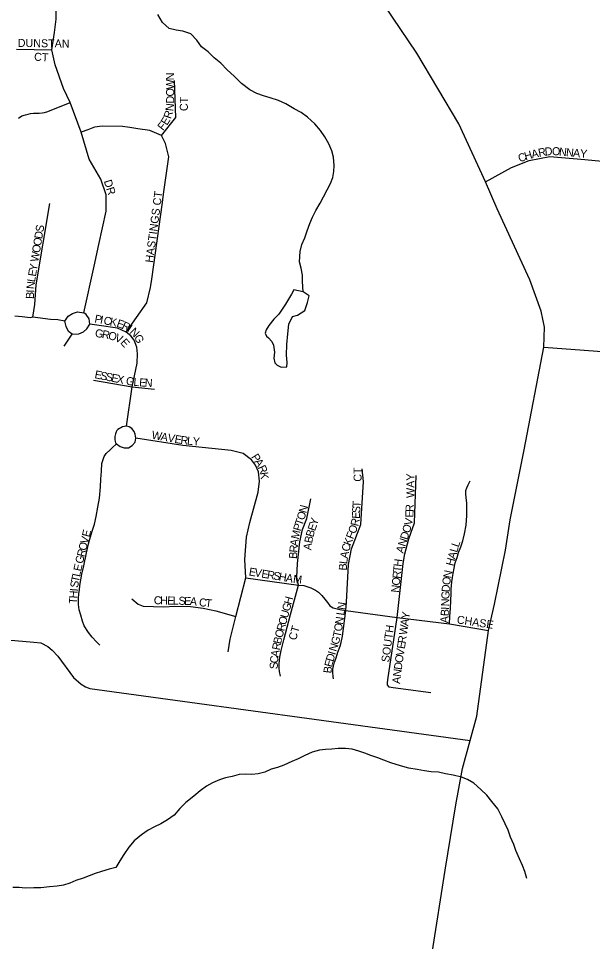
# Model space of a CAD drawing. Extents: x 0 to 1064, y 0 to 440.
# Drawn here: x 251.14 to 262, y 124.05 to 141.52 of the extents above; entities that cross this region are included whole.
import ezdxf

# ---------------------------------------------------------------- set-up
doc = ezdxf.new("R2010")
doc.units = 0
for name, color, linetype in [('GM_X_County_Road', 7, 'Continuous'), ('GM_X_Minor_Lake', 7, 'Continuous'), ('GM_X_Minor_River', 7, 'Continuous'), ('GM_X_Township_Road', 7, 'Continuous'), ('GM_X_Township_Subdivision', 7, 'Continuous'), ('GM_X_Township_Subdivision_Text', 7, 'Continuous')]:
    doc.layers.add(name, color=color, linetype=linetype)

msp = doc.modelspace()

# ---------------------------------------------------------------- linework, layer by layer
at = {"layer": 'GM_X_County_Road'}
msp.add_lwpolyline([(258.968, 123.835), (259.216, 125.403), (259.415, 126.639), (259.544, 127.323), (259.686, 127.851), (259.812, 128.315), (260.034, 129.932), (260.145, 130.43), (260.357, 131.452), (260.446, 132.027), (260.708, 133.353), (261.079, 135.296), (261.092, 135.673), (261.031, 135.977), (260.817, 136.57), (260.198, 137.912), (259.974, 138.427), (259.474, 139.522), (258.678, 140.86), (257.761, 142.225)], dxfattribs=at)
at = {"layer": 'GM_X_Minor_Lake'}
for points in [[(255.826, 135.624), (255.812, 135.563), (255.835, 135.502), (255.87, 135.471), (255.935, 135.402), (255.97, 135.335), (255.985, 135.201), (255.976, 135.086), (255.992, 135), (256.04, 134.956), (256.112, 134.918), (256.221, 134.922), (256.223, 135.007), (256.215, 135.146), (256.22, 135.347), (256.237, 135.547), (256.26, 135.728), (256.325, 135.873), (256.423, 135.901), (256.559, 135.988), (256.611, 136.139), (256.645, 136.266), (256.531, 136.341)], [(256.35, 136.382), (256.305, 136.298), (256.197, 136.107), (256.071, 135.922), (255.971, 135.827), (255.882, 135.708), (255.826, 135.624)], [(256.531, 136.341), (256.35, 136.382)]]:
    msp.add_lwpolyline(points, dxfattribs=at)
at = {"layer": 'GM_X_Minor_River'}
for points in [[(256.531, 136.341), (256.518, 136.54), (256.514, 136.661), (256.492, 136.789), (256.458, 136.911), (256.473, 137.105), (256.506, 137.238), (256.563, 137.365), (256.607, 137.498), (256.652, 137.637), (256.703, 137.758), (256.766, 137.884), (256.847, 138.023), (256.916, 138.143), (256.985, 138.27), (257.048, 138.39), (257.092, 138.505), (257.107, 138.62), (257.115, 138.736), (257.105, 138.888), (257.07, 139.01), (257.012, 139.144), (256.941, 139.273), (256.858, 139.396), (256.751, 139.519), (256.613, 139.649), (256.493, 139.736), (256.36, 139.805), (256.198, 139.898), (256.065, 139.961), (255.902, 140.012), (255.781, 140.051), (255.654, 140.095), (255.521, 140.164), (255.365, 140.288), (255.222, 140.424), (255.09, 140.542), (254.971, 140.671), (254.845, 140.77), (254.731, 140.881), (254.605, 140.981), (254.516, 141.104), (254.402, 141.227), (254.251, 141.278), (254.124, 141.292), (253.997, 141.324), (253.871, 141.442), (253.782, 141.589)], [(260.761, 125.244), (260.721, 125.373), (260.674, 125.489), (260.622, 125.617), (260.551, 125.77), (260.511, 125.886), (260.452, 126.027), (260.406, 126.155), (260.347, 126.278), (260.288, 126.406), (260.212, 126.559), (260.099, 126.701), (260.003, 126.818), (259.89, 126.929), (259.758, 127.047), (259.637, 127.115), (259.523, 127.16), (259.365, 127.199), (259.22, 127.225), (259.086, 127.252), (258.947, 127.26), (258.826, 127.28), (258.686, 127.307), (258.529, 127.333), (258.371, 127.372), (258.184, 127.43), (258.057, 127.481), (257.942, 127.525), (257.809, 127.57), (257.694, 127.614), (257.579, 127.652), (257.458, 127.691), (257.331, 127.699), (257.191, 127.701), (257.069, 127.691), (256.954, 127.68), (256.838, 127.67), (256.698, 127.63), (256.557, 127.571), (256.434, 127.506), (256.312, 127.454), (256.165, 127.389), (256.042, 127.342), (255.926, 127.308), (255.804, 127.255), (255.675, 127.221), (255.56, 127.21), (255.438, 127.218), (255.317, 127.208), (255.188, 127.174), (255.06, 127.145), (254.944, 127.111), (254.815, 127.052), (254.699, 126.987), (254.582, 126.904), (254.459, 126.802), (254.311, 126.683), (254.193, 126.564), (254.088, 126.438), (253.965, 126.355), (253.836, 126.278), (253.719, 126.219), (253.597, 126.154), (253.474, 126.071), (253.332, 125.958), (253.233, 125.832), (253.139, 125.699), (253.064, 125.579), (252.983, 125.453), (252.861, 125.418), (252.714, 125.372), (252.598, 125.337), (252.482, 125.291), (252.366, 125.25), (252.231, 125.203), (252.115, 125.157), (251.993, 125.116), (251.877, 125.1), (251.731, 125.084), (251.566, 125.068), (251.432, 125.064), (251.274, 125.061), (251.159, 125.069), (251.037, 125.07)]]:
    msp.add_lwpolyline(points, dxfattribs=at)
at = {"layer": 'GM_X_Township_Road'}
for points in [[(261.079, 135.296), (270.742, 134.58), (271.031, 134.599), (271.646, 134.898), (271.995, 135.06), (272.301, 135.306), (272.737, 135.866), (272.936, 136.113), (273.772, 136.493), (274.047, 136.587), (276.372, 136.151)], [(242.925, 130.481), (243.125, 130.462), (248.115, 130.001), (251.434, 129.715), (251.565, 129.699), (251.702, 129.629), (251.784, 129.564), (251.888, 129.447), (252.186, 129.043), (252.328, 128.922), (252.414, 128.87), (252.491, 128.838), (259.686, 127.851)]]:
    msp.add_lwpolyline(points, dxfattribs=at)
at = {"layer": 'GM_X_Township_Subdivision'}
for points in [[(252.008, 135.317), (252.157, 135.543), (252.287, 135.546), (252.375, 135.586), (252.436, 135.643), (252.496, 135.731), (252.481, 135.831), (252.426, 135.911), (252.378, 135.946), (252.575, 136.826), (252.662, 137.238), (252.803, 137.869), (252.803, 138.179), (252.701, 138.475), (252.481, 138.855), (252.329, 139.365), (252.119, 139.924), (251.995, 140.188), (251.838, 140.639), (251.773, 140.925), (251.828, 141.25), (251.856, 141.502), (251.85, 141.923)], [(251.11, 140.936), (251.773, 140.925)], [(253.851, 139.3), (254.118, 139.644), (254.098, 140.343)], [(251.142, 139.63), (251.209, 139.673), (251.28, 139.694), (251.328, 139.707), (251.375, 139.717), (251.429, 139.724), (251.477, 139.724), (251.534, 139.724), (251.592, 139.731), (251.636, 139.738), (251.697, 139.758), (252.119, 139.924)], [(253.249, 139.451), (253.112, 139.471), (252.725, 139.479), (252.58, 139.46), (252.458, 139.411), (252.329, 139.365)], [(253.404, 139.429), (253.249, 139.451)], [(253.888, 138.193), (253.986, 138.899), (253.924, 139.149), (253.851, 139.3), (253.628, 139.397), (253.404, 139.429)], [(259.974, 138.427), (260.468, 138.696), (260.804, 138.831), (261.196, 138.903), (261.858, 138.847), (262.979, 138.741), (263.921, 138.539), (264.975, 138.292), (265.648, 138.068), (266.029, 137.888), (266.343, 137.933), (266.904, 138.135), (267.464, 139.139), (267.812, 139.475)], [(253.866, 138.032), (253.888, 138.193)], [(251.417, 135.864), (251.454, 136.106), (251.482, 136.473), (251.736, 138.012)], [(253.665, 136.584), (253.866, 138.032)], [(253.179, 135.58), (253.569, 136.132), (253.639, 136.423)], [(253.639, 136.423), (253.648, 136.462), (253.665, 136.584)], [(252.157, 135.543), (252.091, 135.592), (252.048, 135.686), (252.021, 135.789), (252.084, 135.882), (252.168, 135.93), (252.26, 135.962), (252.378, 135.946)], [(252.021, 135.789), (251.886, 135.816), (251.75, 135.82), (251.417, 135.864), (251.368, 135.854), (251.217, 135.867), (251.075, 135.885)], [(253.187, 133.804), (253.296, 134.543), (253.387, 134.995), (253.396, 135.168), (253.381, 135.298), (253.334, 135.426), (253.272, 135.513), (253.179, 135.58), (253.015, 135.656), (252.672, 135.707), (252.496, 135.731)], [(252.563, 134.671), (253.296, 134.543), (253.72, 134.503)], [(255.113, 129.533), (255.146, 129.771), (255.258, 130.201), (255.447, 130.93), (255.426, 131.277), (255.457, 131.7), (255.522, 131.979), (255.677, 132.55), (255.705, 132.758), (255.685, 132.934), (255.626, 133.061), (255.554, 133.167), (255.396, 133.281), (255.166, 133.339), (254.253, 133.435), (253.363, 133.572), (253.35, 133.65), (253.33, 133.697), (253.29, 133.755), (253.239, 133.788), (253.187, 133.804), (253.147, 133.797), (253.109, 133.788), (253.079, 133.769), (253.053, 133.756), (253.021, 133.737), (253.003, 133.716), (252.992, 133.693), (252.984, 133.673), (252.981, 133.655), (252.975, 133.63), (252.97, 133.605), (252.969, 133.577), (252.97, 133.546), (252.973, 133.514), (252.981, 133.486), (253.001, 133.468), (253.065, 133.417), (253.142, 133.394), (253.225, 133.392), (253.297, 133.436), (253.35, 133.499), (253.363, 133.572)], [(252.685, 129.656), (252.619, 129.722), (252.537, 129.807), (252.468, 129.9), (252.39, 130.024), (252.355, 130.114), (252.324, 130.226), (252.293, 130.327), (252.278, 130.424), (252.281, 130.533), (252.289, 130.633), (252.297, 130.707), (252.305, 130.789), (252.34, 131.002), (252.378, 131.161), (252.433, 131.405), (252.472, 131.576), (252.499, 131.685), (252.545, 131.832), (252.58, 131.948), (252.615, 132.092), (252.646, 132.27), (252.677, 132.437), (252.697, 132.65), (252.704, 132.798), (252.712, 132.949), (252.724, 133.092), (252.762, 133.224), (252.801, 133.283), (252.879, 133.356), (252.919, 133.388), (253.001, 133.468)], [(257.336, 130.314), (257.345, 130.473), (257.385, 131.186), (257.441, 131.479), (257.621, 131.943), (257.668, 132.751), (257.645, 132.994)], [(258.307, 130.179), (258.422, 131.205), (258.45, 131.383), (258.529, 131.668), (258.635, 131.974), (258.664, 132.87)], [(259.296, 130.062), (259.304, 130.197), (259.317, 130.357), (259.322, 130.501), (259.326, 130.635), (259.326, 130.722), (259.335, 130.783), (259.339, 130.857), (259.352, 130.935), (259.365, 131.013), (259.382, 131.113), (259.404, 131.217), (259.439, 131.317), (259.465, 131.408), (259.508, 131.517), (259.547, 131.634), (259.582, 131.765), (259.613, 131.93), (259.626, 132.108), (259.621, 132.238), (259.621, 132.351), (259.613, 132.442), (259.604, 132.529), (259.608, 132.581), (259.621, 132.633), (259.647, 132.69), (259.686, 132.768)], [(256.44, 130.794), (256.406, 130.947), (256.419, 131.2), (256.468, 131.611), (256.516, 131.847), (256.6, 132.051), (256.676, 132.424)], [(255.447, 130.93), (256.44, 130.794), (256.542, 130.787), (256.672, 130.74), (256.759, 130.7), (256.816, 130.657), (256.881, 130.596), (256.939, 130.527), (256.989, 130.466), (257.033, 130.401), (257.098, 130.366), (257.219, 130.331), (257.336, 130.314), (258.307, 130.179), (259.296, 130.062), (260.034, 129.932)], [(256.099, 129.072), (256.082, 129.159), (256.077, 129.219), (256.073, 129.306), (256.09, 129.428), (256.112, 129.558), (256.16, 129.758), (256.29, 130.24), (256.44, 130.794)], [(253.291, 130.534), (253.408, 130.431), (253.505, 130.398), (253.891, 130.384), (254.102, 130.396), (254.395, 130.391), (254.64, 130.358), (254.877, 130.305), (255.258, 130.201)], [(257.102, 129.022), (257.094, 129.067), (257.089, 129.141), (257.089, 129.206), (257.102, 129.259), (257.124, 129.337), (257.15, 129.419), (257.185, 129.523), (257.228, 129.636), (257.246, 129.71), (257.272, 129.827), (257.336, 130.314)], [(258.94, 128.754), (258.23, 128.85), (258.155, 128.862), (258.14, 128.882), (258.125, 128.908), (258.125, 128.946), (258.131, 129.002), (258.307, 130.179)]]:
    msp.add_lwpolyline(points, dxfattribs=at)

# ---------------------------------------------------------------- texts
at = {"layer": 'GM_X_Township_Subdivision_Text'}
for s, height, rotation, p in [('DUNSTAN', 0.1515, 359.1325, (251.13, 140.978)), ('CT', 0.1515, 356.8215, (251.437, 140.718)), ('N', 0.152, 90, (254.088, 140.345)), ('W', 0.152, 90, (254.088, 140.172)), ('O', 0.152, 90, (254.088, 140.039)), ('D', 0.152, 90, (254.088, 139.906)), ('CT', 0.1515, 90, (254.348, 139.763)), ('R', 0.152, 71.1508, (254.025, 139.606)), ('N', 0.152, 83.7169, (254.072, 139.755)), ('F', 0.152, 52.3015, (253.879, 139.383)), ('E', 0.152, 58.5846, (253.954, 139.482)), ('A', 0.152, 11.82, (260.86, 138.869)), ('R', 0.152, 11.3909, (260.99, 138.896)), ('D', 0.152, 6.0651, (261.104, 138.919)), ('O', 0.152, 356.0405, (261.23, 138.933)), ('N', 0.152, 354.9877, (261.362, 138.924)), ('N', 0.152, 355.0041, (261.495, 138.912)), ('A', 0.152, 354.9877, (261.627, 138.901)), ('Y', 0.152, 355.0041, (261.76, 138.889)), ('C', 0.152, 20.7777, (260.626, 138.79)), ('H', 0.152, 16.6448, (260.735, 138.831)), ('DR', 0.1515, 287.5261, (252.757, 138.438)), ('HASTINGS CT', 0.15152, 82.4047, (253.688, 136.887)), ('D', 0.152, 80.5473, (251.591, 137.335)), ('S', 0.152, 80.5332, (251.613, 137.466)), ('O', 0.152, 80.5377, (251.57, 137.203)), ('W', 0.152, 80.5238, (251.519, 136.901)), ('O', 0.152, 80.5473, (251.548, 137.072)), ('E', 0.152, 80.5332, (251.473, 136.625)), ('Y', 0.152, 80.5473, (251.491, 136.73)), ('L', 0.152, 80.8655, (251.456, 136.519)), ('N', 0.152, 84.6156, (251.444, 136.389)), ('B', 0.152, 87.0357, (251.434, 136.205)), ('I', 0.152, 87.0263, (251.441, 136.324)), ('P', 0.152, 349.1454, (252.574, 135.765)), ('I', 0.152, 349.1359, (252.679, 135.745)), ('C', 0.152, 349.149, (252.745, 135.732)), ('K', 0.152, 349.1462, (252.862, 135.709)), ('E', 0.152, 340.5888, (252.988, 135.686)), ('R', 0.152, 334.8467, (253.084, 135.652)), ('I', 0.152, 327.0861, (253.188, 135.604)), ('G', 0.152, 350.2035, (252.583, 135.494)), ('R', 0.152, 349.4997, (252.714, 135.472)), ('O', 0.152, 345.6191, (252.83, 135.451)), ('V', 0.152, 336.2417, (252.953, 135.42)), ('N', 0.152, 314.9536, (253.238, 135.573)), ('E', 0.152, 312.643, (253.061, 135.375)), ('G', 0.152, 296.8974, (253.325, 135.489)), ('E', 0.152, 348.5293, (252.575, 134.711)), ('S', 0.152, 348.5119, (252.68, 134.69)), ('S', 0.152, 348.536, (252.784, 134.669)), ('E', 0.152, 348.5293, (252.889, 134.648)), ('X', 0.152, 348.5143, (252.993, 134.626)), ('G', 0.152, 349.8087, (253.167, 134.591)), ('L', 0.152, 355.1896, (253.314, 134.566)), ('E', 0.152, 356.1525, (253.423, 134.556)), ('N', 0.152, 356.1873, (253.529, 134.549)), ('W', 0.152, 349.9628, (253.655, 133.565)), ('A', 0.152, 349.9591, (253.825, 133.534)), ('V', 0.152, 349.9591, (253.957, 133.511)), ('E', 0.152, 349.9493, (254.088, 133.488)), ('R', 0.152, 352.9967, (254.202, 133.468)), ('L', 0.152, 355.5188, (254.328, 133.453)), ('Y', 0.152, 355.6123, (254.435, 133.444)), ('P', 0.152, 302.6367, (255.54, 133.219)), ('A', 0.152, 302.6651, (255.598, 133.129)), ('R', 0.152, 294.3817, (255.667, 133.022)), ('K', 0.152, 277.0329, (255.713, 132.924)), ('CT', 0.1515, 90, (257.634, 132.75)), ('WAY', 0.1515, 90, (258.634, 132.443)), ('N', 0.152, 75.604, (256.588, 132.146)), ('S', 0.152, 86.9929, (257.605, 132.152)), ('T', 0.152, 86.9987, (257.611, 132.259)), ('R', 0.152, 87.9598, (258.615, 132.176)), ('T', 0.152, 70.7357, (256.51, 131.905)), ('O', 0.152, 72.9826, (256.547, 132.012)), ('Y', 0.152, 72.1769, (256.788, 131.91)), ('R', 0.152, 76.661, (257.568, 131.898)), ('E', 0.152, 87.466, (257.6, 132.046)), ('V', 0.152, 79.4775, (258.584, 131.913)), ('E', 0.152, 88.2235, (258.612, 132.069)), ('P', 0.152, 72.8611, (256.479, 131.804)), ('E', 0.152, 70.563, (256.751, 131.805)), ('O', 0.152, 68.4453, (257.512, 131.752)), ('O', 0.152, 72.8187, (258.54, 131.767)), ('V', 0.152, 75.7093, (252.455, 131.563)), ('E', 0.152, 75.7329, (252.488, 131.692)), ('M', 0.152, 77.1037, (256.444, 131.651)), ('B', 0.152, 78.0138, (256.695, 131.577)), ('B', 0.152, 74.1847, (256.719, 131.691)), ('K', 0.152, 68.8966, (257.425, 131.528)), ('F', 0.152, 68.4269, (257.473, 131.652)), ('D', 0.152, 72.8187, (258.501, 131.64)), ('O', 0.152, 75.7093, (252.422, 131.434)), ('R', 0.152, 85.3312, (256.418, 131.405)), ('A', 0.152, 82.349, (256.427, 131.523)), ('A', 0.152, 83.5391, (256.681, 131.448)), ('C', 0.152, 75.1155, (257.396, 131.416)), ('N', 0.152, 72.8024, (258.462, 131.512)), ('L', 0.152, 71.0554, (259.468, 131.501)), ('G', 0.152, 75.9797, (252.36, 131.188)), ('R', 0.152, 75.7459, (252.393, 131.317)), ('B', 0.152, 85.3312, (256.408, 131.285)), ('A', 0.152, 79.5388, (257.372, 131.288)), ('A', 0.152, 72.8233, (258.422, 131.385)), ('A', 0.152, 74.5321, (259.404, 131.273)), ('L', 0.152, 74.1747, (259.44, 131.401)), ('E', 0.152, 77.6401, (252.329, 131.046)), ('B', 0.152, 88.1539, (257.354, 131.069)), ('L', 0.152, 82.1905, (257.358, 131.184)), ('H', 0.152, 82.9238, (258.389, 131.136)), ('H', 0.152, 74.5379, (259.369, 131.144)), ('L', 0.152, 77.8594, (252.306, 130.942)), ('E', 0.152, 350.5871, (255.494, 130.978)), ('V', 0.152, 350.5808, (255.6, 130.961)), ('E', 0.152, 350.5601, (255.731, 130.939)), ('R', 0.152, 350.6018, (255.837, 130.921)), ('S', 0.152, 350.5871, (255.955, 130.902)), ('H', 0.152, 350.5808, (256.06, 130.884)), ('A', 0.152, 350.5592, (256.192, 130.862)), ('R', 0.152, 84.4537, (258.367, 130.911)), ('T', 0.152, 84.4444, (258.379, 131.031)), ('N', 0.152, 78.4929, (259.324, 130.915)), ('S', 0.152, 82.1327, (252.271, 130.735)), ('T', 0.152, 78.3364, (252.285, 130.838)), ('M', 0.152, 353.2231, (256.331, 130.839)), ('O', 0.152, 84.4612, (258.354, 130.779)), ('O', 0.152, 81.6443, (259.305, 130.786)), ('H', 0.152, 85.6573, (252.256, 130.538)), ('I', 0.152, 85.6683, (252.266, 130.671)), ('N', 0.152, 84.4612, (258.341, 130.646)), ('G', 0.152, 87.7924, (259.292, 130.524)), ('D', 0.152, 86.4128, (259.297, 130.656)), ('T', 0.152, 85.6516, (252.248, 130.431)), ('C', 0.152, 358.8586, (253.703, 130.432)), ('H', 0.152, 358.8668, (253.823, 130.429)), ('E', 0.152, 358.876, (253.957, 130.427)), ('L', 0.152, 358.8526, (254.063, 130.425)), ('S', 0.152, 358.8648, (254.17, 130.422)), ('E', 0.152, 358.1418, (254.276, 130.42)), ('A', 0.152, 354.3525, (254.38, 130.417)), ('C', 0.152, 352.8659, (254.552, 130.399)), ('T', 0.152, 352.8869, (254.671, 130.384)), ('H', 0.152, 74.6673, (256.305, 130.415)), ('N', 0.152, 87.8085, (259.287, 130.39)), ('U', 0.152, 74.6673, (256.235, 130.158)), ('G', 0.152, 74.6673, (256.27, 130.286)), ('L', 0.152, 81.5755, (257.304, 130.212)), ('N', 0.152, 81.5792, (257.32, 130.318)), ('B', 0.152, 87.8073, (259.28, 130.204)), ('I', 0.152, 87.7705, (259.284, 130.324)), ('O', 0.152, 74.6673, (256.2, 130.029)), ('N', 0.152, 81.5792, (257.279, 130.041)), ('A', 0.152, 81.5568, (258.514, 130.013)), ('Y', 0.152, 81.5568, (258.534, 130.145)), ('A', 0.152, 87.7924, (259.274, 130.071)), ('CHASE', 0.1515, 351.3478, (259.427, 130.071)), ('O', 0.152, 75.1685, (256.134, 129.785)), ('R', 0.152, 74.6618, (256.168, 129.913)), ('CT', 0.1515, 73.6056, (256.392, 129.738)), ('O', 0.152, 81.4996, (257.259, 129.909)), ('SOUTH', 0.1515, 82.5722, (258.155, 129.327)), ('W', 0.152, 81.5525, (258.489, 129.842)), ('B', 0.152, 77.6134, (256.108, 129.669)), ('G', 0.152, 73.4661, (257.194, 129.654)), ('T', 0.152, 77.9257, (257.235, 129.794)), ('R', 0.152, 81.5659, (258.465, 129.683)), ('R', 0.152, 78.6805, (256.085, 129.553)), ('N', 0.152, 73.496, (257.156, 129.526)), ('V', 0.152, 81.5568, (258.43, 129.446)), ('E', 0.152, 81.5511, (258.45, 129.578)), ('C', 0.152, 83.9173, (256.049, 129.306)), ('A', 0.152, 79.6502, (256.061, 129.422)), ('D', 0.152, 73.4871, (257.099, 129.334)), ('I', 0.152, 73.4724, (257.137, 129.462)), ('O', 0.152, 81.5546, (258.41, 129.314)), ('S', 0.152, 89.2077, (256.048, 129.203)), ('B', 0.152, 84.0647, (257.061, 129.119)), ('E', 0.152, 75.2745, (257.072, 129.232)), ('D', 0.152, 81.5978, (258.391, 129.182)), ('N', 0.152, 82.1079, (258.373, 129.051)), ('A', 0.152, 85.0984, (258.362, 128.92))]:
    msp.add_text(s, height=height, rotation=rotation, dxfattribs=at).set_placement(p)

doc.saveas('drawing.dxf')
